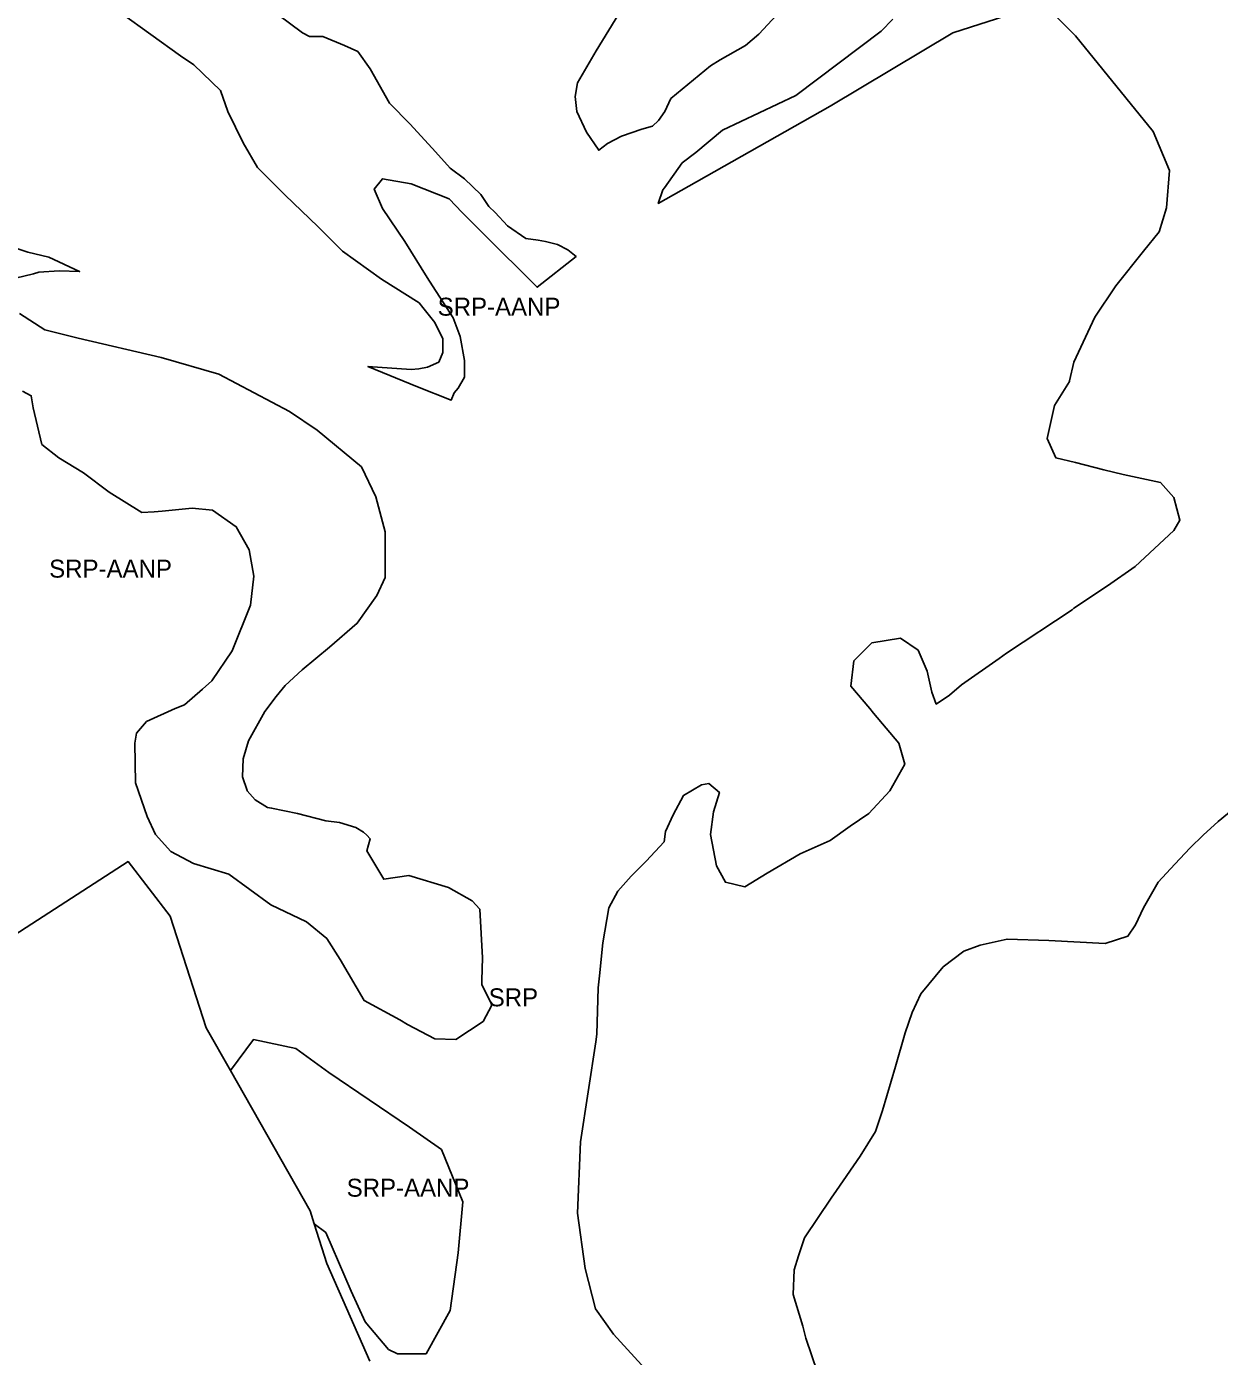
# Model space of a CAD drawing. Extents: x 598968 to 613553, y 4409678 to 4430833.
# Drawn here: x 602904 to 603701, y 4423898 to 4424786 of the extents above; entities that cross this region are included whole.
import ezdxf

# ---------------------------------------------------------------- set-up
doc = ezdxf.new("R2010")
doc.units = 0
doc.layers.add('Sòl Rústic Protegit', color=7, linetype='Continuous')
doc.layers.add('Sòl Rústic Protegit - Alt Nivell de Protecció', color=7, linetype='Continuous')

msp = doc.modelspace()

# ---------------------------------------------------------------- linework, layer by layer
at = {"layer": 'Sòl Rústic Protegit'}
for points in [[(603017.2425, 4424835.0102), (603088.3051, 4424782.0102), (603093.1175, 4424779.5102), (603101.9927, 4424779.5102), (603116.4301, 4424773.5102), (603125.3049, 4424769.5102), (603133.4927, 4424758.0102), (603146.4927, 4424735.0102), (603160.2425, 4424721.0102), (603177.3051, 4424702.5102), (603186.9301, 4424691.5102), (603196.4927, 4424684.5102), (603207.4299, 4424674.0102), (603212.9301, 4424666.0102), (603217.0551, 4424662.0102), (603225.2427, 4424653.0102), (603225.4301, 4424653.0102), (603237.5549, 4424644.5102), (603245.8051, 4424643.5102), (603250.6177, 4424642.5102), (603258.8051, 4424640.5102), (603265.6801, 4424637.0102), (603271.1175, 4424632.5102), (603245.1177, 4424612.0102), (603208.9927, 4424648.0102), (603195.1177, 4424662.0102), (603186.2427, 4424671.0102), (603160.9299, 4424681.0102), (603141.7425, 4424684.5102), (603136.2427, 4424677.5102), (603141.7425, 4424664.5102), (603156.8049, 4424642.5102), (603171.6177, 4424618.5102), (603173.2425, 4424616.0102), (603188.9925, 4424591.5102), (603193.7427, 4424579.0102), (603196.4927, 4424563.0102), (603196.4927, 4424552.0102), (603192.3677, 4424544.5102), (603189.6799, 4424541.5102), (603187.6177, 4424536.5102), (603165.2427, 4424545.5102), (603132.1177, 4424559.0102), (603160.9299, 4424557.0102), (603166.0551, 4424557.5102), (603171.8677, 4424558.5102), (603179.3677, 4424562.0102), (603182.1177, 4424568.5102), (603182.1177, 4424577.5102), (603176.6799, 4424588.5102), (603168.8677, 4424598.5102), (603166.3677, 4424601.5102), (603141.0549, 4424617.5102), (603115.0551, 4424636.0102), (603098.6177, 4424652.5102), (603076.6799, 4424673.5102), (603058.1799, 4424692.0102), (603048.6177, 4424708.5102), (603038.3677, 4424729.5102), (603033.5551, 4424743.5102), (603015.7427, 4424760.5102), (603006.8677, 4424766.5102), (602967.1177, 4424795.0102)], [(603413.7425, 4424803.0102), (603393.1799, 4424781.0102), (603384.4299, 4424773.5102), (603367.3677, 4424764.0102), (603360.8677, 4424760.0102), (603334.4299, 4424738.0102), (603330.3677, 4424729.5102), (603326.2427, 4424723.5102), (603322.1175, 4424719.5102), (603315.0551, 4424717.5102), (603301.5549, 4424713.0102), (603292.1801, 4424708.0102), (603286.2427, 4424703.5102), (603278.0551, 4424715.5102), (603271.5551, 4424729.5102), (603270.4299, 4424739.5102), (603272.1799, 4424748.5102), (603284.4927, 4424770.0102), (603301.5549, 4424797.5102)], [(603350.1175, 4423853.5102), (603296.1177, 4423912.5102), (603284.1801, 4423929.5102), (603277.1801, 4423956.5102), (603272.1799, 4423993.5102), (603274.1801, 4424041.0102), (603284.2427, 4424108.0102), (603284.9927, 4424113.0102), (603285.9927, 4424144.0102), (603286.8049, 4424152.0102), (603288.9925, 4424174.0102), (603292.9927, 4424197.5102), (603298.9927, 4424208.5102), (603307.9927, 4424218.5102), (603317.9925, 4424228.5102), (603329.9301, 4424241.5102), (603330.9299, 4424248.5102), (603335.9301, 4424259.5102), (603342.9301, 4424272.5102), (603354.9301, 4424279.5102), (603359.9299, 4424280.5102), (603366.9299, 4424274.5102), (603362.9301, 4424261.5102), (603360.9299, 4424246.5102), (603364.9301, 4424225.5102), (603370.9301, 4424214.5102), (603383.9301, 4424211.5102), (603398.8677, 4424220.5102), (603420.8677, 4424233.5102), (603440.8677, 4424242.5102), (603454.2427, 4424252.0102), (603466.8051, 4424260.5102), (603480.8051, 4424275.5102), (603490.8051, 4424293.5102), (603486.8051, 4424307.5102), (603469.8051, 4424327.5102), (603467.4927, 4424330.5102), (603454.8051, 4424345.5102), (603456.8049, 4424362.5102), (603468.8051, 4424374.5102), (603487.8051, 4424377.5102), (603499.8049, 4424369.5102), (603505.8051, 4424355.5102), (603508.8051, 4424341.5102), (603511.8051, 4424333.5102), (603520.7425, 4424339.5102), (603528.7427, 4424346.5102), (603553.7427, 4424364.0102), (603558.7427, 4424367.5102), (603602.6801, 4424396.5102), (603603.8051, 4424397.5102), (603626.1801, 4424412.5102), (603644.6801, 4424425.5102), (603670.6177, 4424449.5102), (603674.6175, 4424456.5102), (603670.6177, 4424471.5102), (603661.6177, 4424481.5102), (603636.7427, 4424487.0102), (603623.8051, 4424490.0102), (603604.8051, 4424495.0102), (603591.8049, 4424498.0102), (603585.8049, 4424511.0102), (603590.8051, 4424533.0102), (603600.8049, 4424549.0102), (603600.9301, 4424549.5102), (603603.8051, 4424562.0102), (603617.8051, 4424592.0102), (603631.8051, 4424613.0102), (603650.3051, 4424636.0102), (603660.7427, 4424649.0102), (603665.7427, 4424665.0102), (603667.7427, 4424690.0102), (603656.7427, 4424716.0102), (603604.8051, 4424780.0102), (603591.8049, 4424793.0102)], [(603563.8677, 4424795.0102), (603522.8675, 4424782.0102), (603440.9927, 4424733.0102), (603351.6801, 4424682.5102), (603326.0549, 4424668.0102), (603329.0551, 4424677.0102), (603330.1177, 4424678.5102), (603342.0549, 4424695.0102), (603351.0551, 4424702.0102), (603369.0549, 4424717.0102), (603417.9925, 4424740.0102), (603474.9299, 4424783.0102), (603482.8051, 4424791.0102)], [(602881.6801, 4424643.0102), (602904.8677, 4424635.5102), (602918.9301, 4424632.0102), (602939.3677, 4424622.5102), (602925.7427, 4424623.0102), (602912.1177, 4424622.0102), (602908.5549, 4424621.0102), (602896.6801, 4424618.0102)], [(602899.3675, 4424594.5102), (602916.1799, 4424583.5102), (602938.4301, 4424578.0102), (602993.8675, 4424565.0102), (603032.4301, 4424554.0102), (603079.6801, 4424529.0102), (603098.1801, 4424516.5102), (603127.6801, 4424492.0102), (603137.2425, 4424472.0102), (603143.6177, 4424448.5102), (603143.6177, 4424439.0102), (603143.6177, 4424418.0102), (603138.1177, 4424406.0102), (603124.9299, 4424387.5102), (603106.3677, 4424371.5102), (603088.1801, 4424356.5102), (603076.8051, 4424346.0102), (603070.8049, 4424338.5102), (603063.1801, 4424328.5102), (603052.3051, 4424309.0102), (603048.6799, 4424297.0102), (603048.1801, 4424285.0102), (603051.2783, 4424275.776), (603051.3677, 4424275.5102), (603056.8049, 4424269.5102), (603064.9927, 4424264.5102), (603067.7427, 4424264.0102), (603084.9927, 4424260.5102), (603104.0551, 4424255.5102), (603113.1801, 4424254.5102), (603124.0551, 4424251.0102), (603129.0551, 4424248.0102), (603131.2425, 4424246.0102), (603133.6177, 4424243.5102), (603131.3051, 4424235.5102), (603142.6801, 4424216.5102), (603159.4927, 4424219.0102), (603185.8677, 4424211.0102), (603201.7427, 4424202.0102), (603206.7425, 4424196.5102), (603208.5549, 4424164.0102), (603208.1799, 4424149.0102), (603208.1177, 4424146.0102), (603213.6533, 4424135.04), (603214.9301, 4424132.5102), (603208.9927, 4424121.5102), (603190.8677, 4424109.5102), (603176.7425, 4424110.0102), (603158.6177, 4424119.5102), (603153.4301, 4424122.5102), (603129.4925, 4424135.5102), (603113.6177, 4424163.0102), (603104.5551, 4424177.0102), (603090.9301, 4424188.0102), (603067.3049, 4424199.5102), (603039.1177, 4424220.0102), (603015.4925, 4424227.0102), (603000.4925, 4424235.0102), (602990.0551, 4424246.5102), (602984.6177, 4424258.5102), (602976.8677, 4424281.0102), (602976.4301, 4424307.5102), (602977.3675, 4424314.0102), (602984.1801, 4424322.0102), (603003.2425, 4424330.5102), (603009.6177, 4424333.0102), (603021.5551, 4424343.5102), (603027.7425, 4424349.0102), (603041.4299, 4424369.0102), (603053.6801, 4424399.5102), (603055.9301, 4424419.0102), (603052.7427, 4424436.5102), (603044.1177, 4424452.0102), (603028.2427, 4424463.0102), (603014.6177, 4424464.5102), (602994.6177, 4424462.5102), (602989.1801, 4424462.0102), (602980.9927, 4424461.5102), (602959.1799, 4424475.0102), (602941.9301, 4424488.0102), (602925.5551, 4424498.0102), (602914.1801, 4424507.0102), (602908.4301, 4424531.5102), (602907.1175, 4424539.5102), (602901.1799, 4424542.5102)], [(603713.9927, 4424266.5102), (603700.0551, 4424255.0102), (603690.2427, 4424246.0102), (603681.4927, 4424237.5102), (603671.1175, 4424226.5102), (603660.0551, 4424214.5102), (603650.2427, 4424197.5102), (603644.9927, 4424186.0102), (603639.8051, 4424178.5102), (603624.6799, 4424173.5102), (603587.0551, 4424175.5102), (603559.1801, 4424176.5102), (603541.2427, 4424172.5102), (603530.2425, 4424168.5102), (603516.4927, 4424158.0102), (603501.4301, 4424140.0102), (603495.6175, 4424127.5102), (603490.9927, 4424114.0102), (603484.6177, 4424091.5102), (603475.9301, 4424062.0102), (603471.2427, 4424048.0102), (603460.8677, 4424031.5102), (603445.1801, 4424008.5102), (603441.6801, 4424003.5102), (603423.8677, 4423977.0102), (603419.8051, 4423965.0102), (603416.8677, 4423955.5102), (603416.3051, 4423939.0102), (603422.6801, 4423918.0102), (603424.5551, 4423910.0102), (603432.4927, 4423887.0102)], [(602830.9801, 4424137.2102), (602971.8701, 4424228.3202), (602999.8801, 4424191.8902), (603024.0701, 4424117.2102), (603040.2553, 4424088.6866), (603055.6107, 4424109.4488), (603083.8607, 4424103.4488), (603105.9857, 4424087.4488), (603159.8607, 4424050.9486), (603181.2981, 4424035.9488), (603195.4857, 4424000.9488), (603192.4231, 4423966.9488), (603186.9231, 4423928.4486), (603170.9231, 4423899.4488), (603151.7357, 4423899.4488), (603145.9231, 4423902.4486), (603130.1731, 4423920.9488), (603120.7981, 4423941.4488), (603103.9231, 4423980.4488), (603096.1741, 4423986.4044), (603104.6801, 4423959.9202), (603133.4101, 4423894.5502)]]:
    msp.add_lwpolyline(points, dxfattribs=at)
at = {"layer": 'Sòl Rústic Protegit - Alt Nivell de Protecció'}
for points in [[(602967.1177, 4424795.0102), (603006.8677, 4424766.5102), (603015.7427, 4424760.5102), (603033.5551, 4424743.5102), (603038.3677, 4424729.5102), (603048.6177, 4424708.5102), (603058.1799, 4424692.0102), (603076.6799, 4424673.5102), (603098.6177, 4424652.5102), (603115.0551, 4424636.0102), (603141.0549, 4424617.5102), (603166.3677, 4424601.5102), (603168.8677, 4424598.5102), (603176.6799, 4424588.5102), (603182.1177, 4424577.5102), (603182.1177, 4424568.5102), (603179.3677, 4424562.0102), (603171.8677, 4424558.5102), (603166.0551, 4424557.5102), (603160.9299, 4424557.0102), (603132.1177, 4424559.0102), (603165.2427, 4424545.5102), (603187.6177, 4424536.5102), (603189.6799, 4424541.5102), (603192.3677, 4424544.5102), (603196.4927, 4424552.0102), (603196.4927, 4424563.0102), (603193.7427, 4424579.0102), (603188.9925, 4424591.5102), (603173.2425, 4424616.0102), (603171.6177, 4424618.5102), (603156.8049, 4424642.5102), (603141.7425, 4424664.5102), (603136.2427, 4424677.5102), (603141.7425, 4424684.5102), (603160.9299, 4424681.0102), (603186.2427, 4424671.0102), (603195.1177, 4424662.0102), (603208.9927, 4424648.0102), (603245.1177, 4424612.0102), (603271.1175, 4424632.5102), (603265.6801, 4424637.0102), (603258.8051, 4424640.5102), (603250.6177, 4424642.5102), (603245.8051, 4424643.5102), (603237.5549, 4424644.5102), (603225.4301, 4424653.0102), (603225.2427, 4424653.0102), (603217.0551, 4424662.0102), (603212.9301, 4424666.0102), (603207.4299, 4424674.0102), (603196.4927, 4424684.5102), (603186.9301, 4424691.5102), (603177.3051, 4424702.5102), (603160.2425, 4424721.0102), (603146.4927, 4424735.0102), (603133.4927, 4424758.0102), (603125.3049, 4424769.5102), (603116.4301, 4424773.5102), (603101.9927, 4424779.5102), (603093.1175, 4424779.5102), (603088.3051, 4424782.0102), (603017.2425, 4424835.0102)], [(603301.5549, 4424797.5102), (603284.4927, 4424770.0102), (603272.1799, 4424748.5102), (603270.4299, 4424739.5102), (603271.5551, 4424729.5102), (603278.0551, 4424715.5102), (603286.2427, 4424703.5102), (603292.1801, 4424708.0102), (603301.5549, 4424713.0102), (603315.0551, 4424717.5102), (603322.1175, 4424719.5102), (603326.2427, 4424723.5102), (603330.3677, 4424729.5102), (603334.4299, 4424738.0102), (603360.8677, 4424760.0102), (603367.3677, 4424764.0102), (603384.4299, 4424773.5102), (603393.1799, 4424781.0102), (603413.7425, 4424803.0102)], [(603591.8049, 4424793.0102), (603604.8051, 4424780.0102), (603656.7427, 4424716.0102), (603667.7427, 4424690.0102), (603665.7427, 4424665.0102), (603660.7427, 4424649.0102), (603650.3051, 4424636.0102), (603631.8051, 4424613.0102), (603617.8051, 4424592.0102), (603603.8051, 4424562.0102), (603600.9301, 4424549.5102), (603600.8049, 4424549.0102), (603590.8051, 4424533.0102), (603585.8049, 4424511.0102), (603591.8049, 4424498.0102), (603604.8051, 4424495.0102), (603623.8051, 4424490.0102), (603636.7427, 4424487.0102), (603661.6177, 4424481.5102), (603670.6177, 4424471.5102), (603674.6175, 4424456.5102), (603670.6177, 4424449.5102), (603644.6801, 4424425.5102), (603626.1801, 4424412.5102), (603603.8051, 4424397.5102), (603602.6801, 4424396.5102), (603558.7427, 4424367.5102), (603553.7427, 4424364.0102), (603528.7427, 4424346.5102), (603520.7425, 4424339.5102), (603511.8051, 4424333.5102), (603508.8051, 4424341.5102), (603505.8051, 4424355.5102), (603499.8049, 4424369.5102), (603487.8051, 4424377.5102), (603468.8051, 4424374.5102), (603456.8049, 4424362.5102), (603454.8051, 4424345.5102), (603467.4927, 4424330.5102), (603469.8051, 4424327.5102), (603486.8051, 4424307.5102), (603490.8051, 4424293.5102), (603480.8051, 4424275.5102), (603466.8051, 4424260.5102), (603454.2427, 4424252.0102), (603440.8677, 4424242.5102), (603420.8677, 4424233.5102), (603398.8677, 4424220.5102), (603383.9301, 4424211.5102), (603370.9301, 4424214.5102), (603364.9301, 4424225.5102), (603360.9299, 4424246.5102), (603362.9301, 4424261.5102), (603366.9299, 4424274.5102), (603359.9299, 4424280.5102), (603354.9301, 4424279.5102), (603342.9301, 4424272.5102), (603335.9301, 4424259.5102), (603330.9299, 4424248.5102), (603329.9301, 4424241.5102), (603317.9925, 4424228.5102), (603307.9927, 4424218.5102), (603298.9927, 4424208.5102), (603292.9927, 4424197.5102), (603288.9925, 4424174.0102), (603286.8049, 4424152.0102), (603285.9927, 4424144.0102), (603284.9927, 4424113.0102), (603284.2427, 4424108.0102), (603274.1801, 4424041.0102), (603272.1799, 4423993.5102), (603277.1801, 4423956.5102), (603284.1801, 4423929.5102), (603296.1177, 4423912.5102), (603350.1175, 4423853.5102)], [(603482.8051, 4424791.0102), (603474.9299, 4424783.0102), (603417.9925, 4424740.0102), (603369.0549, 4424717.0102), (603351.0551, 4424702.0102), (603342.0549, 4424695.0102), (603330.1177, 4424678.5102), (603329.0551, 4424677.0102), (603326.0549, 4424668.0102), (603351.6801, 4424682.5102), (603440.9927, 4424733.0102), (603522.8675, 4424782.0102), (603563.8677, 4424795.0102)], [(602896.6801, 4424618.0102), (602908.5549, 4424621.0102), (602912.1177, 4424622.0102), (602925.7427, 4424623.0102), (602939.3677, 4424622.5102), (602918.9301, 4424632.0102), (602904.8677, 4424635.5102), (602881.6801, 4424643.0102)], [(602901.1799, 4424542.5102), (602907.1175, 4424539.5102), (602908.4301, 4424531.5102), (602914.1801, 4424507.0102), (602925.5551, 4424498.0102), (602941.9301, 4424488.0102), (602959.1799, 4424475.0102), (602980.9927, 4424461.5102), (602989.1801, 4424462.0102), (602994.6177, 4424462.5102), (603014.6177, 4424464.5102), (603028.2427, 4424463.0102), (603044.1177, 4424452.0102), (603052.7427, 4424436.5102), (603055.9301, 4424419.0102), (603053.6801, 4424399.5102), (603041.4299, 4424369.0102), (603027.7425, 4424349.0102), (603021.5551, 4424343.5102), (603009.6177, 4424333.0102), (603003.2425, 4424330.5102), (602984.1801, 4424322.0102), (602977.3675, 4424314.0102), (602976.4301, 4424307.5102), (602976.8677, 4424281.0102), (602984.6177, 4424258.5102), (602990.0551, 4424246.5102), (603000.4925, 4424235.0102), (603015.4925, 4424227.0102), (603039.1177, 4424220.0102), (603067.3049, 4424199.5102), (603090.9301, 4424188.0102), (603104.5551, 4424177.0102), (603113.6177, 4424163.0102), (603129.4925, 4424135.5102), (603153.4301, 4424122.5102), (603158.6177, 4424119.5102), (603176.7425, 4424110.0102), (603190.8677, 4424109.5102), (603208.9927, 4424121.5102), (603214.9301, 4424132.5102), (603213.6533, 4424135.04), (603208.1177, 4424146.0102), (603208.1799, 4424149.0102), (603208.5549, 4424164.0102), (603206.7425, 4424196.5102), (603201.7427, 4424202.0102), (603185.8677, 4424211.0102), (603159.4927, 4424219.0102), (603142.6801, 4424216.5102), (603131.3051, 4424235.5102), (603133.6177, 4424243.5102), (603131.2425, 4424246.0102), (603129.0551, 4424248.0102), (603124.0551, 4424251.0102), (603113.1801, 4424254.5102), (603104.0551, 4424255.5102), (603084.9927, 4424260.5102), (603067.7427, 4424264.0102), (603064.9927, 4424264.5102), (603056.8049, 4424269.5102), (603051.3677, 4424275.5102), (603051.2783, 4424275.776), (603048.1801, 4424285.0102), (603048.6799, 4424297.0102), (603052.3051, 4424309.0102), (603063.1801, 4424328.5102), (603070.8049, 4424338.5102), (603076.8051, 4424346.0102), (603088.1801, 4424356.5102), (603106.3677, 4424371.5102), (603124.9299, 4424387.5102), (603138.1177, 4424406.0102), (603143.6177, 4424418.0102), (603143.6177, 4424439.0102), (603143.6177, 4424448.5102), (603137.2425, 4424472.0102), (603127.6801, 4424492.0102), (603098.1801, 4424516.5102), (603079.6801, 4424529.0102), (603032.4301, 4424554.0102), (602993.8675, 4424565.0102), (602938.4301, 4424578.0102), (602916.1799, 4424583.5102), (602899.3675, 4424594.5102)], [(603432.4927, 4423887.0102), (603424.5551, 4423910.0102), (603422.6801, 4423918.0102), (603416.3051, 4423939.0102), (603416.8677, 4423955.5102), (603419.8051, 4423965.0102), (603423.8677, 4423977.0102), (603441.6801, 4424003.5102), (603445.1801, 4424008.5102), (603460.8677, 4424031.5102), (603471.2427, 4424048.0102), (603475.9301, 4424062.0102), (603484.6177, 4424091.5102), (603490.9927, 4424114.0102), (603495.6175, 4424127.5102), (603501.4301, 4424140.0102), (603516.4927, 4424158.0102), (603530.2425, 4424168.5102), (603541.2427, 4424172.5102), (603559.1801, 4424176.5102), (603587.0551, 4424175.5102), (603624.6799, 4424173.5102), (603639.8051, 4424178.5102), (603644.9927, 4424186.0102), (603650.2427, 4424197.5102), (603660.0551, 4424214.5102), (603671.1175, 4424226.5102), (603681.4927, 4424237.5102), (603690.2427, 4424246.0102), (603700.0551, 4424255.0102), (603713.9927, 4424266.5102)]]:
    msp.add_lwpolyline(points, dxfattribs=at)
msp.add_lwpolyline([(603096.1741, 4423986.4044), (603103.9231, 4423980.4488), (603120.7981, 4423941.4488), (603130.1731, 4423920.9488), (603145.9231, 4423902.4486), (603151.7357, 4423899.4488), (603170.9231, 4423899.4488), (603186.9231, 4423928.4486), (603192.4231, 4423966.9488), (603195.4857, 4424000.9488), (603181.2981, 4424035.9488), (603159.8607, 4424050.9486), (603105.9857, 4424087.4488), (603083.8607, 4424103.4488), (603055.6107, 4424109.4488), (603040.2553, 4424088.6866), (603093.4101, 4423995.0102)], close=True, dxfattribs=at)

# ---------------------------------------------------------------- texts
at = {"layer": 'Sòl Rústic Protegit'}
msp.add_text('SRP', height=12, dxfattribs=at).set_placement((603212.7666, 4424131.6364))
at = {"layer": 'Sòl Rústic Protegit - Alt Nivell de Protecció'}
for p in [(603178.6628, 4424593.0102), (602919.0864, 4424418.0102), (603117.8705, 4424004.4488)]:
    msp.add_text('SRP-AANP', height=12, dxfattribs=at).set_placement(p)

doc.saveas('drawing.dxf')
